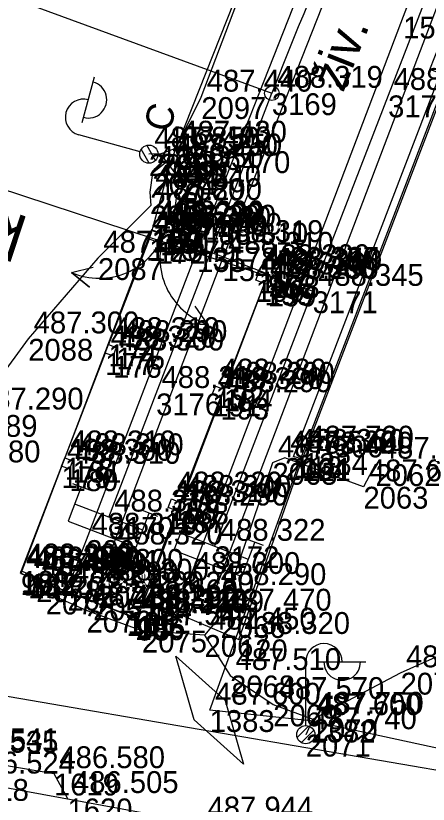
# Model space of a CAD drawing. Extents: x -874038 to -859694, y -1059487 to -1049069.
# Drawn here: x -866549.76 to -866527.09, y -1049913.05 to -1049869.76 of the extents above; entities that cross this region are included whole.
import ezdxf

# ---------------------------------------------------------------- set-up
doc = ezdxf.new("R2010")
doc.units = 0
for name, color, linetype in [('Vrstva 1', 7, 'Continuous'), ('Vrstva 15', 7, 'Continuous'), ('Vrstva 16', 7, 'Continuous'), ('Vrstva 17', 7, 'Continuous'), ('Vrstva 23', 7, 'Continuous'), ('Vrstva 25', 7, 'Continuous'), ('Vrstva 26', 7, 'Continuous'), ('Vrstva 31', 7, 'Continuous'), ('Vrstva 32', 7, 'Continuous'), ('Vrstva 35', 7, 'Continuous'), ('Vrstva 59', 7, 'Continuous'), ('Vrstva 60', 7, 'Continuous'), ('Vrstva 61', 7, 'Continuous')]:
    doc.layers.add(name, color=color, linetype=linetype)

msp = doc.modelspace()

# ---------------------------------------------------------------- linework, layer by layer
at = {"layer": 'Vrstva 1'}
for p, q in [((-866579.463, -1049857.973), (-866535.684, -1049874.018)), ((-866533.442, -1049884.891), (-866606.422, -1049860.878))]:
    msp.add_line(p, q, dxfattribs=at)
for points in [[(-866515.12, -1049837.312), (-866517.273, -1049842.912), (-866520.902, -1049852.362), (-866524.94, -1049862.861), (-866529.295, -1049874.138), (-866533.442, -1049884.891), (-866538.837, -1049898.887)], [(-866544.645, -1049897.282), (-866542.043, -1049890.498), (-866538.951, -1049882.485), (-866535.684, -1049874.018)]]:
    msp.add_lwpolyline(points, dxfattribs=at)
for centre, radius in [((-866535.684, -1049874.018), 0.4), ((-866533.442, -1049884.891), 0.25)]:
    msp.add_circle(centre, radius, dxfattribs=at)
msp.add_arc((-866354.03, -1049944.333), 194.788, 151.46549, 158.83951, dxfattribs=at)
at = {"layer": 'Vrstva 15'}
for p, q in [((-866545.687, -1049895.812), (-866546.621, -1049895.454)), ((-866542.777, -1049897.998), (-866546.513, -1049896.566)), ((-866541.953, -1049897.244), (-866542.887, -1049896.886)), ((-866539.877, -1049897.415), (-866540.811, -1049897.055)), ((-866536.971, -1049899.607), (-866540.703, -1049898.167)), ((-866536.145, -1049898.853), (-866537.077, -1049898.493))]:
    msp.add_line(p, q, dxfattribs=at)
for points in [[(-866546.155, -1049895.632), (-866546.871, -1049897.5), (-866543.135, -1049898.932), (-866542.419, -1049897.064)], [(-866540.343, -1049897.235), (-866541.063, -1049899.101), (-866537.331, -1049900.539), (-866536.611, -1049898.673)]]:
    msp.add_lwpolyline(points, dxfattribs=at)
at = {"layer": 'Vrstva 16'}
for points in [[(-866506.24, -1049815.96), (-866507.74, -1049815.42), (-866515.42, -1049831.64), (-866522.85, -1049845.27), (-866526.98, -1049852.94), (-866533.77, -1049867.35), (-866539.79, -1049882.63), (-866545.89, -1049898.55), (-866546.65, -1049900.53), (-866546.91, -1049901.22)], [(-866538.79, -1049901.318), (-866527.03, -1049870.37), (-866521.26, -1049855.2), (-866512.7, -1049832.85), (-866506.24, -1049815.96)], [(-866545.51, -1049901.76), (-866545.25, -1049901.07), (-866544.49, -1049899.09), (-866538.39, -1049883.13), (-866532.38, -1049867.91), (-866525.54, -1049853.45), (-866514.05, -1049832.22), (-866522.65, -1049854.65), (-866528.47, -1049869.81), (-866540.223, -1049900.706)], [(-866542.266, -1049881.544), (-866542.22, -1049881.41), (-866541.22, -1049877.73), (-866536.98, -1049867.05), (-866533.32, -1049858.83), (-866529.77, -1049851.66)], [(-866542.76, -1049901.78), (-866537.49, -1049904), (-866534.02, -1049894.1), (-866534.49, -1049893.95), (-866526.41, -1049872.94), (-866527, -1049872.71), (-866526.46, -1049871.33), (-866521.99, -1049859.67), (-866520.57, -1049855.45), (-866521.26, -1049855.2)], [(-866526.46, -1049871.33), (-866525.432, -1049871.742), (-866534.02, -1049894.1)], [(-866542.266, -1049881.544), (-866541.82, -1049881.72), (-866542, -1049882.18), (-866542.43, -1049882.02), (-866542.266, -1049881.544)], [(-866542.43, -1049882.02), (-866544.66, -1049887.81)], [(-866536.39, -1049883.81), (-866535.73, -1049884.06), (-866535.91, -1049884.52), (-866536.09, -1049884.46), (-866536.57, -1049884.27), (-866536.39, -1049883.81)], [(-866538.33, -1049890.27), (-866536.09, -1049884.46)], [(-866544.66, -1049887.81), (-866544.23, -1049887.98), (-866544.41, -1049888.44), (-866544.84, -1049888.28), (-866544.66, -1049887.81)], [(-866544.84, -1049888.28), (-866547.06, -1049894.03)], [(-866538.78, -1049890.09), (-866538.33, -1049890.27), (-866538.51, -1049890.73), (-866538.96, -1049890.56), (-866538.78, -1049890.09)], [(-866540.72, -1049896.48), (-866538.51, -1049890.73)], [(-866547.06, -1049894.03), (-866546.63, -1049894.19), (-866546.81, -1049894.66), (-866547.24, -1049894.49), (-866547.06, -1049894.03)], [(-866547.24, -1049894.49), (-866549.45, -1049900.24)], [(-866541.2, -1049896.29), (-866540.72, -1049896.48), (-866540.9, -1049896.95), (-866541.38, -1049896.76), (-866541.2, -1049896.29)], [(-866543.12, -1049902.71), (-866542.76, -1049901.78), (-866540.9, -1049896.95)], [(-866549.45, -1049900.24), (-866549.02, -1049900.41), (-866549.07, -1049900.54), (-866549.5, -1049900.37), (-866549.45, -1049900.24)], [(-866549.07, -1049900.54), (-866543.67, -1049902.62)], [(-866543.62, -1049902.49), (-866543.12, -1049902.71), (-866543.17, -1049902.84), (-866543.67, -1049902.62), (-866543.62, -1049902.49)]]:
    msp.add_lwpolyline(points, dxfattribs=at)
at = {"layer": 'Vrstva 17'}
for p, q in [((-866546.686, -1049883.862), (-866545.707, -1049884.663)), ((-866539.209, -1049886.708), (-866540.473, -1049886.655))]:
    msp.add_line(p, q, dxfattribs=at)
for points in [[(-866545.707, -1049884.663), (-866546.686, -1049883.862), (-866545.502, -1049883.563)], [(-866540.473, -1049886.655), (-866539.209, -1049886.708), (-866539.895, -1049885.698)], [(-866566.446, -1049904.326), (-866522.735, -1049911.836), (-866524.906, -1049923.79)]]:
    msp.add_lwpolyline(points, dxfattribs=at)
for centre, start, end in [((-866545.168, -1049880.341), 246.6748, 340.1946), ((-866538.002, -1049883.069), 158.1252, 251.6451)]:
    msp.add_arc(centre, 3.834, start, end, dxfattribs=at)
at = {"layer": 'Vrstva 23'}
for points in [[(-866542.292, -1049881.521), (-866549.471, -1049900.387), (-866543.086, -1049902.863), (-866535.89, -1049883.958), (-866542.292, -1049881.521)], [(-866575.381, -1049930.513), (-866543.564, -1049936.232), (-866542.506, -1049930.472), (-866563.868, -1049926.591), (-866562.01, -1049916.088), (-866540.567, -1049919.895), (-866539.516, -1049914.128), (-866571.399, -1049908.29), (-866575.381, -1049930.513)]]:
    msp.add_lwpolyline(points, dxfattribs=at)
at = {"layer": 'Vrstva 25'}
for p, q in [((-866546.112, -1049875.627), (-866545.425, -1049873.12)), ((-866542.922, -1049877.228), (-866546.298, -1049876.302)), ((-866542.426, -1049877.86), (-866542.861, -1049877.095)), ((-866542.083, -1049877.707), (-866542.556, -1049876.874)), ((-866533.82, -1049908.73), (-866533.82, -1049905.23)), ((-866533.12, -1049905.23), (-866530.52, -1049905.23)), ((-866534.298, -1049909.376), (-866533.676, -1049908.754)), ((-866534.06, -1049909.666), (-866533.382, -1049908.99))]:
    msp.add_line(p, q, dxfattribs=at)
for centre in [(-866542.44, -1049877.36), (-866542.44, -1049877.36), (-866533.82, -1049909.23), (-866533.82, -1049909.23)]:
    msp.add_circle(centre, 0.5, dxfattribs=at)
for centre, start, end in [((-866545.757, -1049874.377), 253.9607, 75.3659), ((-866546.033, -1049875.338), 74.6633, 254.6633), ((-866532.82, -1049905.23), 0, 180), ((-866531.82, -1049905.242), 179.2974, 0.7026)]:
    msp.add_arc(centre, 1, start, end, dxfattribs=at)
at = {"layer": 'Vrstva 26'}
for points in [[(-866541.23, -1049882.09), (-866540.77, -1049878.7), (-866541.45, -1049877.78), (-866541.81, -1049877.34), (-866540.96, -1049877.03), (-866539.56, -1049874.23), (-866537.41, -1049868.52), (-866535.3, -1049862.46), (-866532.32, -1049855.55), (-866530.06, -1049850.98), (-866530.58, -1049850.13), (-866531.49, -1049849.64), (-866529.78, -1049847.15), (-866526.69, -1049841.76), (-866525.68, -1049837.2), (-866523.73, -1049831.65), (-866520.54, -1049824.15), (-866518.37, -1049821.21), (-866515.44, -1049820.29), (-866514.46, -1049820.06)], [(-866541.81, -1049877.34), (-866542.44, -1049877.36)], [(-866541.45, -1049877.78), (-866542.25, -1049878.41), (-866542.38, -1049879.45), (-866542.33, -1049880.18), (-866545.24, -1049883.07), (-866549.07, -1049887.5), (-866552.13, -1049891.68), (-866554.5, -1049894.58), (-866557.57, -1049898.57), (-866560, -1049901.77), (-866560.68, -1049903.41), (-866559.82, -1049904.15), (-866559.16, -1049904.48)], [(-866529.99, -1049894.38), (-866530.65, -1049895.62), (-866534.97, -1049894.04), (-866535.65, -1049894.31), (-866538.5, -1049902.72), (-866539.38, -1049903.76), (-866542.82, -1049903.52), (-866545.87, -1049902.42), (-866548.11, -1049901.43), (-866548.63, -1049900.75)], [(-866539.38, -1049903.76), (-866537.98, -1049905.98), (-866535.61, -1049907.57), (-866533.44, -1049908.38), (-866528.61, -1049905.83), (-866525.09, -1049904.26), (-866522.38, -1049902.42)], [(-866572.982, -1049916.547), (-866573.815, -1049915.485), (-866572.519, -1049908.269), (-866571.063, -1049906.181), (-866567.148, -1049907.004), (-866558.444, -1049909.169), (-866553.502, -1049910.381), (-866547.655, -1049911.367), (-866546.91, -1049912.731)], [(-866533.44, -1049908.38), (-866533.82, -1049909.23)]]:
    msp.add_lwpolyline(points, dxfattribs=at)
at = {"layer": 'Vrstva 31'}
msp.add_lwpolyline([(-866537.243, -1049910.847), (-866539.948, -1049908.411), (-866540.957, -1049904.913), (-866538.252, -1049907.349), (-866537.243, -1049910.847)], dxfattribs=at)
at = {"layer": 'Vrstva 32'}
for points in [[(-866533.56, -1049908.46), (-866539.1, -1049907.88), (-866533.98, -1049893.77), (-866526.18, -1049873.44)], [(-866523.39, -1049923.28), (-866523.18, -1049921.52), (-866522.68, -1049913.65), (-866522.09, -1049911.59), (-866522.49, -1049911.11), (-866522.97, -1049910.75), (-866533.56, -1049908.46)]]:
    msp.add_lwpolyline(points, dxfattribs=at)
at = {"layer": 'Vrstva 35'}
msp.add_lwpolyline([(-866522.09, -1049911.59), (-866522.49, -1049911.11), (-866522.97, -1049910.75), (-866533.56, -1049908.46)], dxfattribs=at)
at = {"layer": 'Vrstva 59'}
msp.add_circle((-866545.335, -1049899.712), 0.175, dxfattribs=at)
at = {"layer": 'Vrstva 60'}
for p, q in [((-866528.47, -1049869.81), (-866528.47, -1049869.81)), ((-866535.684, -1049874.018), (-866535.684, -1049874.018)), ((-866529.295, -1049874.138), (-866529.295, -1049874.138)), ((-866539.56, -1049874.23), (-866539.56, -1049874.23)), ((-866540.96, -1049877.03), (-866540.96, -1049877.03)), ((-866542.44, -1049877.36), (-866542.44, -1049877.36)), ((-866541.81, -1049877.34), (-866541.81, -1049877.34)), ((-866541.45, -1049877.78), (-866541.45, -1049877.78)), ((-866541.22, -1049877.73), (-866541.22, -1049877.73)), ((-866542.25, -1049878.41), (-866542.25, -1049878.41)), ((-866540.77, -1049878.7), (-866540.77, -1049878.7)), ((-866542.38, -1049879.45), (-866542.38, -1049879.45)), ((-866542.33, -1049880.18), (-866542.33, -1049880.18)), ((-866542.292, -1049881.521), (-866542.292, -1049881.521)), ((-866542.266, -1049881.544), (-866542.266, -1049881.544)), ((-866542.22, -1049881.41), (-866542.22, -1049881.41)), ((-866541.82, -1049881.72), (-866541.82, -1049881.72)), ((-866541.56, -1049881.64), (-866541.56, -1049881.64)), ((-866542.43, -1049882.02), (-866542.43, -1049882.02)), ((-866542, -1049882.18), (-866542, -1049882.18)), ((-866541.23, -1049882.09), (-866541.23, -1049882.09)), ((-866539.79, -1049882.63), (-866539.79, -1049882.63)), ((-866538.951, -1049882.485), (-866538.951, -1049882.485)), ((-866545.24, -1049883.07), (-866545.24, -1049883.07)), ((-866538.39, -1049883.13), (-866538.39, -1049883.13)), ((-866536.39, -1049883.81), (-866536.39, -1049883.81)), ((-866535.91, -1049883.99), (-866535.91, -1049883.99)), ((-866535.89, -1049883.958), (-866535.89, -1049883.958)), ((-866535.73, -1049884.06), (-866535.73, -1049884.06)), ((-866536.57, -1049884.27), (-866536.57, -1049884.27)), ((-866536.09, -1049884.46), (-866536.09, -1049884.46)), ((-866535.91, -1049884.52), (-866535.91, -1049884.52)), ((-866533.442, -1049884.891), (-866533.442, -1049884.891)), ((-866549.07, -1049887.5), (-866549.07, -1049887.5)), ((-866544.66, -1049887.81), (-866544.66, -1049887.81)), ((-866544.23, -1049887.98), (-866544.23, -1049887.98)), ((-866544.84, -1049888.28), (-866544.84, -1049888.28)), ((-866544.41, -1049888.44), (-866544.41, -1049888.44)), ((-866538.78, -1049890.09), (-866538.78, -1049890.09)), ((-866542.043, -1049890.498), (-866542.043, -1049890.498)), ((-866538.96, -1049890.56), (-866538.96, -1049890.56)), ((-866538.33, -1049890.27), (-866538.33, -1049890.27)), ((-866538.51, -1049890.73), (-866538.51, -1049890.73)), ((-866547.06, -1049894.03), (-866547.06, -1049894.03)), ((-866534.97, -1049894.04), (-866534.97, -1049894.04)), ((-866534.49, -1049893.95), (-866534.49, -1049893.95)), ((-866534.02, -1049894.1), (-866534.02, -1049894.1)), ((-866533.98, -1049893.77), (-866533.98, -1049893.77)), ((-866547.24, -1049894.49), (-866547.24, -1049894.49)), ((-866546.63, -1049894.19), (-866546.63, -1049894.19)), ((-866535.65, -1049894.31), (-866535.65, -1049894.31)), ((-866529.99, -1049894.38), (-866529.99, -1049894.38)), ((-866546.81, -1049894.66), (-866546.81, -1049894.66)), ((-866530.65, -1049895.62), (-866530.65, -1049895.62)), ((-866541.2, -1049896.29), (-866541.2, -1049896.29)), ((-866540.72, -1049896.48), (-866540.72, -1049896.48)), ((-866541.38, -1049896.76), (-866541.38, -1049896.76)), ((-866540.9, -1049896.95), (-866540.9, -1049896.95)), ((-866544.645, -1049897.282), (-866544.645, -1049897.282)), ((-866545.89, -1049898.55), (-866545.89, -1049898.55)), ((-866544.49, -1049899.09), (-866544.49, -1049899.09)), ((-866538.837, -1049898.887), (-866538.837, -1049898.887)), ((-866549.5, -1049900.37), (-866549.5, -1049900.37)), ((-866549.471, -1049900.387), (-866549.471, -1049900.387)), ((-866549.45, -1049900.24), (-866549.45, -1049900.24)), ((-866549.07, -1049900.54), (-866549.07, -1049900.54)), ((-866549.02, -1049900.41), (-866549.02, -1049900.41)), ((-866546.65, -1049900.53), (-866546.65, -1049900.53)), ((-866548.63, -1049900.75), (-866548.63, -1049900.75)), ((-866540.223, -1049900.706), (-866540.223, -1049900.706)), ((-866548.11, -1049901.43), (-866548.11, -1049901.43)), ((-866546.91, -1049901.22), (-866546.91, -1049901.22)), ((-866545.25, -1049901.07), (-866545.25, -1049901.07)), ((-866538.79, -1049901.318), (-866538.79, -1049901.318)), ((-866545.51, -1049901.76), (-866545.51, -1049901.76)), ((-866542.76, -1049901.78), (-866542.76, -1049901.78)), ((-866545.87, -1049902.42), (-866545.87, -1049902.42)), ((-866543.67, -1049902.62), (-866543.67, -1049902.62)), ((-866543.62, -1049902.49), (-866543.62, -1049902.49)), ((-866543.12, -1049902.71), (-866543.12, -1049902.71)), ((-866538.5, -1049902.72), (-866538.5, -1049902.72)), ((-866543.17, -1049902.84), (-866543.17, -1049902.84)), ((-866543.086, -1049902.863), (-866543.086, -1049902.863)), ((-866542.82, -1049903.52), (-866542.82, -1049903.52)), ((-866539.38, -1049903.76), (-866539.38, -1049903.76)), ((-866537.49, -1049904), (-866537.49, -1049904)), ((-866537.98, -1049905.98), (-866537.98, -1049905.98)), ((-866528.61, -1049905.83), (-866528.61, -1049905.83)), ((-866539.1, -1049907.88), (-866539.1, -1049907.88)), ((-866535.61, -1049907.57), (-866535.61, -1049907.57)), ((-866533.44, -1049908.38), (-866533.44, -1049908.38)), ((-866533.56, -1049908.46), (-866533.56, -1049908.46)), ((-866533.82, -1049909.23), (-866533.82, -1049909.23)), ((-866547.655, -1049911.367), (-866547.655, -1049911.367)), ((-866546.91, -1049912.731), (-866546.91, -1049912.731))]:
    msp.add_line(p, q, dxfattribs=at)

# ---------------------------------------------------------------- texts
at = {"layer": 'Vrstva 1'}
msp.add_text('km 0,079', height=2.4999, rotation=161.7847, dxfattribs=at).set_placement((-866549.004, -1049880.845))
at = {"layer": 'Vrstva 16'}
msp.add_text('živ.', height=2, rotation=68.4522, dxfattribs=at).set_placement((-866531.771, -1049874.027))
at = {"layer": 'Vrstva 25'}
msp.add_text('C', height=1.5, rotation=74.6632, dxfattribs=at).set_placement((-866541.302, -1049876.224))
at = {"layer": 'Vrstva 26'}
msp.add_text('PS', height=1.5, rotation=67.5608, dxfattribs=at).set_placement((-866539.192, -1049880.577))
at = {"layer": 'Vrstva 60'}
for s, p in [('158', (-866528.47, -1049871.01)), ('3169', (-866535.684, -1049875.218)), ('3177', (-866529.295, -1049875.338)), ('2097', (-866539.56, -1049875.43)), ('2096', (-866540.96, -1049878.23)), ('2083', (-866542.44, -1049878.56)), ('2082', (-866541.81, -1049878.54)), ('2081', (-866541.45, -1049878.98)), ('149', (-866541.22, -1049878.93)), ('2084', (-866542.25, -1049879.61)), ('2080', (-866540.77, -1049879.9)), ('2085', (-866542.38, -1049880.65)), ('2086', (-866542.33, -1049881.38)), ('100', (-866542.292, -1049882.721)), ('152', (-866542.266, -1049882.744)), ('150', (-866542.22, -1049882.61)), ('171', (-866541.82, -1049882.92)), ('151', (-866541.56, -1049882.84)), ('173', (-866542.43, -1049883.22)), ('172', (-866542, -1049883.38)), ('2079', (-866541.23, -1049883.29)), ('155', (-866539.79, -1049883.83)), ('3178', (-866538.951, -1049883.685)), ('2087', (-866545.24, -1049884.27)), ('154', (-866538.39, -1049884.33)), ('197', (-866536.39, -1049885.01)), ('97', (-866535.89, -1049885.158)), ('153', (-866535.91, -1049885.19)), ('198', (-866535.73, -1049885.26)), ('196', (-866536.57, -1049885.47)), ('195', (-866536.09, -1049885.66)), ('199', (-866535.91, -1049885.72)), ('3171', (-866533.442, -1049886.091)), ('2088', (-866549.07, -1049888.7)), ('174', (-866544.66, -1049889.01)), ('175', (-866544.23, -1049889.18)), ('177', (-866544.84, -1049889.48)), ('176', (-866544.41, -1049889.64)), ('192', (-866538.78, -1049891.29)), ('3176', (-866542.043, -1049891.698)), ('191', (-866538.96, -1049891.76)), ('194', (-866538.33, -1049891.47)), ('193', (-866538.51, -1049891.93)), ('2089', (-866552.13, -1049892.88)), ('178', (-866547.06, -1049895.23)), ('2064', (-866534.97, -1049895.24)), ('118', (-866534.49, -1049895.15)), ('121', (-866534.02, -1049895.3)), ('1384', (-866533.98, -1049894.97)), ('179', (-866547.24, -1049895.69)), ('181', (-866546.63, -1049895.39)), ('2065', (-866535.65, -1049895.51)), ('2062', (-866529.99, -1049895.58)), ('180', (-866546.81, -1049895.86)), ('2063', (-866530.65, -1049896.82)), ('189', (-866541.2, -1049897.49)), ('188', (-866540.72, -1049897.68)), ('190', (-866541.38, -1049897.96)), ('187', (-866540.9, -1049898.15)), ('3170', (-866544.645, -1049898.482)), ('200', (-866545.89, -1049899.75)), ('3172', (-866538.837, -1049900.087)), ('201', (-866544.49, -1049900.29)), ('99', (-866549.471, -1049901.587)), ('170', (-866549.5, -1049901.57)), ('183', (-866549.45, -1049901.44)), ('184', (-866549.07, -1049901.74)), ('182', (-866549.02, -1049901.61)), ('203', (-866546.65, -1049901.73)), ('2078', (-866548.63, -1049901.95)), ('168', (-866540.223, -1049901.906)), ('2077', (-866548.11, -1049902.63)), ('204', (-866546.91, -1049902.42)), ('202', (-866545.25, -1049902.27)), ('169', (-866538.79, -1049902.518)), ('205', (-866545.51, -1049902.96)), ('164', (-866542.76, -1049902.98)), ('2076', (-866545.87, -1049903.62)), ('185', (-866543.67, -1049903.82)), ('186', (-866543.62, -1049903.69)), ('165', (-866543.12, -1049903.91)), ('2066', (-866538.5, -1049903.92)), ('206', (-866543.17, -1049904.04)), ('98', (-866543.086, -1049904.063)), ('2075', (-866542.82, -1049904.72)), ('2067', (-866539.38, -1049904.96)), ('120', (-866537.49, -1049905.2)), ('2068', (-866537.98, -1049907.18)), ('2072', (-866528.61, -1049907.03)), ('1383', (-866539.1, -1049909.08)), ('2069', (-866535.61, -1049908.77)), ('2070', (-866533.44, -1049909.58)), ('1382', (-866533.56, -1049909.66)), ('2071', (-866533.82, -1049910.43)), ('1619', (-866547.655, -1049912.567)), ('1618', (-866552.607, -1049912.862)), ('1620', (-866546.91, -1049913.931))]:
    msp.add_text(s, height=1.2, dxfattribs=at).set_placement(p)
at = {"layer": 'Vrstva 61'}
for s, p in [('487.440', (-866539.26, -1049873.93)), ('488.319', (-866535.384, -1049873.718)), ('488.338', (-866528.995, -1049873.838)), ('487.850', (-866542.14, -1049877.06)), ('487.420', (-866541.51, -1049877.04)), ('487.430', (-866540.66, -1049876.73)), ('487.390', (-866541.15, -1049877.48)), ('488.250', (-866540.92, -1049877.43)), ('487.350', (-866541.95, -1049878.11)), ('487.470', (-866540.47, -1049878.4)), ('487.340', (-866542.08, -1049879.15)), ('487.290', (-866542.03, -1049879.88)), ('488.290', (-866541.992, -1049881.221)), ('488.292', (-866541.966, -1049881.244)), ('488.290', (-866541.92, -1049881.11)), ('488.320', (-866541.52, -1049881.42)), ('488.300', (-866541.26, -1049881.34)), ('488.300', (-866542.13, -1049881.72)), ('488.000', (-866541.7, -1049881.88)), ('487.500', (-866540.93, -1049881.79)), ('488.310', (-866539.49, -1049882.33)), ('488.319', (-866538.651, -1049882.185)), ('487.320', (-866544.94, -1049882.77)), ('488.310', (-866538.09, -1049882.83)), ('488.300', (-866536.09, -1049883.51)), ('488.320', (-866536.27, -1049883.97)), ('488.370', (-866535.61, -1049883.69)), ('488.307', (-866535.59, -1049883.658)), ('488.310', (-866535.43, -1049883.76)), ('488.300', (-866535.79, -1049884.16)), ('488.290', (-866535.61, -1049884.22)), ('488.345', (-866533.142, -1049884.591)), ('487.300', (-866548.77, -1049887.2)), ('488.310', (-866544.36, -1049887.51)), ('488.290', (-866543.93, -1049887.68)), ('488.320', (-866544.54, -1049887.98)), ('488.300', (-866544.11, -1049888.14)), ('488.280', (-866538.48, -1049889.79)), ('488.290', (-866538.03, -1049889.97)), ('488.319', (-866541.743, -1049890.198)), ('488.300', (-866538.66, -1049890.26)), ('488.290', (-866538.21, -1049890.43)), ('487.290', (-866551.83, -1049891.38)), ('487.720', (-866533.68, -1049893.47)), ('488.310', (-866546.76, -1049893.73)), ('488.300', (-866546.33, -1049893.89)), ('487.500', (-866535.35, -1049894.01)), ('487.520', (-866534.67, -1049893.74)), ('488.360', (-866534.19, -1049893.65)), ('488.400', (-866533.72, -1049893.8)), ('487.180', (-866554.2, -1049894.28)), ('488.300', (-866546.94, -1049894.19)), ('488.310', (-866546.51, -1049894.36)), ('487.680', (-866529.69, -1049894.08)), ('487.600', (-866530.35, -1049895.32)), ('488.320', (-866540.9, -1049895.99)), ('488.300', (-866540.42, -1049896.18)), ('488.310', (-866541.08, -1049896.46)), ('488.319', (-866544.345, -1049896.982)), ('488.290', (-866540.6, -1049896.65)), ('488.310', (-866545.59, -1049898.25)), ('488.322', (-866538.537, -1049898.587)), ('488.320', (-866544.19, -1049898.79)), ('488.350', (-866549.2, -1049900.07)), ('488.236', (-866549.171, -1049900.087)), ('488.320', (-866549.15, -1049899.94)), ('488.310', (-866548.77, -1049900.24)), ('488.280', (-866548.72, -1049900.11)), ('487.530', (-866548.33, -1049900.45)), ('488.300', (-866546.35, -1049900.23)), ('488.300', (-866539.923, -1049900.406)), ('488.290', (-866546.61, -1049900.92)), ('488.300', (-866544.95, -1049900.77)), ('487.510', (-866547.81, -1049901.13)), ('488.290', (-866538.49, -1049901.018)), ('488.290', (-866545.21, -1049901.46)), ('488.280', (-866542.46, -1049901.48)), ('487.540', (-866545.57, -1049902.12)), ('488.290', (-866543.32, -1049902.19)), ('488.300', (-866543.37, -1049902.32)), ('488.320', (-866542.87, -1049902.54)), ('488.310', (-866542.82, -1049902.41)), ('488.244', (-866542.786, -1049902.563)), ('487.470', (-866538.2, -1049902.42)), ('487.540', (-866542.52, -1049903.22)), ('487.450', (-866539.08, -1049903.46)), ('488.320', (-866537.19, -1049903.7)), ('487.510', (-866537.68, -1049905.68)), ('487.620', (-866528.31, -1049905.53)), ('487.570', (-866535.31, -1049907.27)), ('487.600', (-866538.8, -1049907.58)), ('487.600', (-866533.26, -1049908.16)), ('487.750', (-866533.14, -1049908.08)), ('487.740', (-866533.52, -1049908.93)), ('486.535', (-866553.213, -1049910.216)), ('486.541', (-866553.202, -1049910.081)), ('486.580', (-866547.355, -1049911.067)), ('486.524', (-866552.307, -1049911.362)), ('486.505', (-866546.61, -1049912.431)), ('487.944', (-866539.216, -1049913.828))]:
    msp.add_text(s, height=1.2, dxfattribs=at).set_placement(p)

doc.saveas('drawing.dxf')
